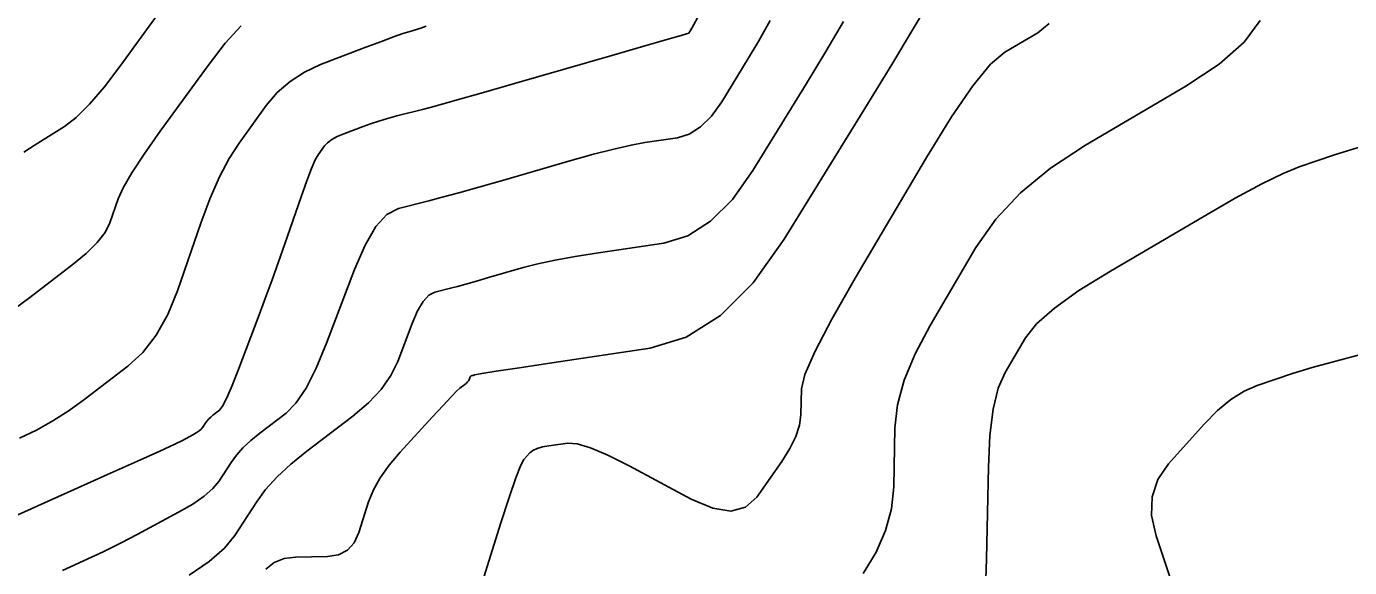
# Model space of a CAD drawing. Extents: x 2082232 to 2083549, y 592624 to 593832.
# Drawn here: x 2082779.32 to 2082828.72, y 593562.97 to 593583.17 of the extents above; entities that cross this region are included whole.
import ezdxf

# ---------------------------------------------------------------- set-up
doc = ezdxf.new("R2010")
doc.units = 0
doc.layers.add('DT_X_Contour_Major', color=7, linetype='Continuous')
doc.layers.add('DT_X_Contour_Minor', color=7, linetype='Continuous')

msp = doc.modelspace()

# ---------------------------------------------------------------- linework, layer by layer
at = {"layer": 'DT_X_Contour_Major'}
for points in [[(2082780.667, 593562.856), (2082781.454, 593563.215), (2082782.182, 593563.559), (2082782.85, 593563.89), (2082783.458, 593564.207), (2082785.001, 593565.034), (2082785.529, 593565.338), (2082785.955, 593565.632), (2082786.279, 593565.914), (2082786.501, 593566.186), (2082786.959, 593566.895), (2082787.155, 593567.162), (2082787.4, 593567.433), (2082787.693, 593567.707), (2082788.035, 593567.985), (2082789.013, 593568.73), (2082789.382, 593569.103), (2082789.757, 593569.664), (2082790.139, 593570.413), (2082790.526, 593571.349), (2082791.565, 593574.098), (2082791.96, 593575.013), (2082792.365, 593575.698), (2082792.779, 593576.153), (2082793.204, 593576.376), (2082794.348, 593576.666), (2082794.842, 593576.795), (2082795.464, 593576.965), (2082796.215, 593577.176), (2082797.095, 593577.428), (2082799.612, 593578.155), (2082800.495, 593578.402), (2082801.255, 593578.598), (2082801.894, 593578.743), (2082802.41, 593578.836), (2082803.623, 593579.017), (2082804.068, 593579.152), (2082804.492, 593579.421), (2082804.896, 593579.825), (2082805.278, 593580.364), (2082806.271, 593581.978), (2082806.663, 593582.635), (2082807.094, 593583.392)], [(2082815.131, 593562.156), (2082815.167, 593563.297), (2082815.236, 593566.716), (2082815.294, 593567.899), (2082815.417, 593568.882), (2082815.605, 593569.666), (2082815.859, 593570.252), (2082816.622, 593571.546), (2082817.034, 593572.067), (2082817.7, 593572.655), (2082818.619, 593573.313), (2082819.791, 593574.04), (2082823.253, 593576.07), (2082824.451, 593576.757), (2082825.449, 593577.296), (2082826.245, 593577.686), (2082826.841, 593577.928), (2082828.162, 593578.375), (2082828.682, 593578.543), (2082829.254, 593578.714)]]:
    msp.add_lwpolyline(points, dxfattribs=at)
at = {"layer": 'DT_X_Contour_Minor'}
for points in [[(2082779.215, 593578.477), (2082779.642, 593578.751), (2082780.739, 593579.441), (2082781.179, 593579.779), (2082781.677, 593580.273), (2082782.233, 593580.925), (2082782.847, 593581.733), (2082784.561, 593584.099)], [(2082778.999, 593564.939), (2082782.345, 593566.436), (2082783.461, 593566.936), (2082784.299, 593567.316), (2082784.86, 593567.575), (2082785.143, 593567.712), (2082785.527, 593567.918), (2082785.659, 593567.994), (2082785.765, 593568.067), (2082785.845, 593568.138), (2082785.901, 593568.205), (2082786.015, 593568.382), (2082786.064, 593568.449), (2082786.125, 593568.516), (2082786.198, 593568.584), (2082786.283, 593568.654), (2082786.527, 593568.839), (2082786.64, 593568.989), (2082786.798, 593569.3), (2082787.002, 593569.772), (2082787.249, 593570.406), (2082787.969, 593572.309), (2082788.234, 593573.016), (2082788.488, 593573.71), (2082788.732, 593574.39), (2082788.965, 593575.057), (2082789.574, 593576.817), (2082789.784, 593577.41), (2082789.96, 593577.869), (2082790.102, 593578.194), (2082790.208, 593578.384), (2082790.446, 593578.712), (2082790.558, 593578.833), (2082790.716, 593578.949), (2082790.918, 593579.06), (2082791.167, 593579.166), (2082791.889, 593579.442), (2082792.17, 593579.544), (2082792.474, 593579.643), (2082792.799, 593579.738), (2082793.146, 593579.831), (2082794.101, 593580.072), (2082794.584, 593580.2), (2082795.318, 593580.404), (2082796.303, 593580.684), (2082797.54, 593581.04), (2082801.171, 593582.088), (2082802.366, 593582.434), (2082803.23, 593582.684), (2082803.761, 593582.839), (2082803.96, 593582.898), (2082804.049, 593582.929), (2082804.164, 593583.11), (2082804.445, 593583.629)], [(2082788.252, 593562.912), (2082788.572, 593563.152), (2082788.944, 593563.3), (2082789.367, 593563.356), (2082790.564, 593563.384), (2082790.973, 593563.447), (2082791.305, 593563.615), (2082791.558, 593563.89), (2082791.733, 593564.27), (2082792.096, 593565.424), (2082792.271, 593565.864), (2082792.525, 593566.319), (2082792.858, 593566.788), (2082793.269, 593567.273), (2082794.471, 593568.584), (2082794.873, 593569.02), (2082795.18, 593569.347), (2082795.391, 593569.563), (2082795.506, 593569.669), (2082795.685, 593569.806), (2082795.745, 593569.854), (2082795.791, 593569.898), (2082795.824, 593569.937), (2082795.843, 593569.972), (2082795.875, 593570.057), (2082795.887, 593570.085), (2082795.9, 593570.106), (2082795.913, 593570.12), (2082795.926, 593570.127), (2082795.961, 593570.136), (2082795.977, 593570.14), (2082795.996, 593570.145), (2082796.019, 593570.152), (2082796.046, 593570.16), (2082796.124, 593570.182), (2082796.322, 593570.215), (2082796.857, 593570.297), (2082797.728, 593570.429), (2082798.937, 593570.609), (2082802.609, 593571.156), (2082803.955, 593571.565), (2082805.238, 593572.38), (2082806.458, 593573.602), (2082807.616, 593575.231), (2082810.621, 593580.116), (2082811.628, 593581.76), (2082812.396, 593583.027), (2082812.925, 593583.917)], [(2082778.872, 593572.625), (2082779.438, 593573.053), (2082781.016, 593574.256), (2082781.549, 593574.693), (2082781.962, 593575.102), (2082782.257, 593575.482), (2082782.434, 593575.835), (2082782.745, 593576.737), (2082782.931, 593577.148), (2082783.255, 593577.706), (2082783.717, 593578.41), (2082784.317, 593579.26), (2082786.101, 593581.722), (2082786.744, 593582.552), (2082787.334, 593583.194)], [(2082779.062, 593567.797), (2082779.687, 593568.1), (2082780.304, 593568.446), (2082780.913, 593568.836), (2082781.514, 593569.269), (2082783.105, 593570.482), (2082783.669, 593571), (2082784.166, 593571.643), (2082784.597, 593572.412), (2082784.961, 593573.307), (2082785.843, 593575.86), (2082786.18, 593576.764), (2082786.529, 593577.558), (2082786.89, 593578.244), (2082787.263, 593578.822), (2082788.274, 593580.217), (2082788.685, 593580.705), (2082789.16, 593581.124), (2082789.699, 593581.472), (2082790.302, 593581.749), (2082791.994, 593582.397), (2082792.57, 593582.616), (2082793.029, 593582.786), (2082793.37, 593582.907), (2082793.595, 593582.98), (2082794.038, 593583.109), (2082794.238, 593583.187)], [(2082785.399, 593562.682), (2082786.145, 593563.196), (2082786.712, 593563.691), (2082787.102, 593564.166), (2082787.903, 593565.408), (2082788.246, 593565.876), (2082788.675, 593566.35), (2082789.188, 593566.83), (2082789.787, 593567.316), (2082791.499, 593568.62), (2082792.085, 593569.114), (2082792.562, 593569.619), (2082792.928, 593570.134), (2082793.184, 593570.661), (2082793.72, 593572.077), (2082793.924, 593572.549), (2082794.132, 593572.902), (2082794.346, 593573.136), (2082794.565, 593573.252), (2082795.155, 593573.401), (2082795.409, 593573.468), (2082795.73, 593573.555), (2082796.117, 593573.664), (2082796.571, 593573.794), (2082797.868, 593574.169), (2082798.408, 593574.309), (2082799.056, 593574.448), (2082799.811, 593574.586), (2082800.673, 593574.723), (2082803.116, 593575.087), (2082804.011, 593575.359), (2082804.865, 593575.901), (2082805.677, 593576.714), (2082806.447, 593577.797), (2082808.446, 593581.047), (2082809.165, 593582.235), (2082809.823, 593583.359)], [(2082796.095, 593561.652), (2082797.024, 593564.605), (2082797.339, 593565.586), (2082797.589, 593566.313), (2082797.773, 593566.787), (2082797.891, 593567.007), (2082798.12, 593567.257), (2082798.228, 593567.343), (2082798.382, 593567.415), (2082798.581, 593567.473), (2082798.826, 593567.517), (2082799.539, 593567.614), (2082799.882, 593567.589), (2082800.376, 593567.438), (2082801.021, 593567.161), (2082801.817, 593566.76), (2082804.141, 593565.523), (2082804.947, 593565.18), (2082805.623, 593565.078), (2082806.169, 593565.217), (2082806.584, 593565.596), (2082807.519, 593566.93), (2082807.826, 593567.413), (2082808.048, 593567.864), (2082808.184, 593568.281), (2082808.234, 593568.666), (2082808.254, 593569.647), (2082808.385, 593570.181), (2082808.764, 593571.046), (2082809.39, 593572.242), (2082810.264, 593573.77), (2082812.924, 593578.286), (2082813.855, 593579.802), (2082814.653, 593580.962), (2082815.317, 593581.767), (2082815.848, 593582.217), (2082817.085, 593582.942), (2082817.507, 593583.282)], [(2082810.559, 593562.749), (2082811.046, 593563.544), (2082811.399, 593564.348), (2082811.617, 593565.161), (2082811.701, 593565.981), (2082811.745, 593568.182), (2082811.839, 593569.04), (2082812.09, 593569.964), (2082812.498, 593570.954), (2082813.061, 593572.011), (2082814.773, 593574.916), (2082815.51, 593575.972), (2082816.438, 593576.962), (2082817.557, 593577.886), (2082818.867, 593578.743), (2082822.614, 593580.939), (2082823.858, 593581.762), (2082824.782, 593582.583), (2082825.385, 593583.402)], [(2082822.199, 593562.065), (2082821.496, 593564.157), (2082821.327, 593564.913), (2082821.35, 593565.612), (2082821.562, 593566.254), (2082821.965, 593566.839), (2082823.294, 593568.322), (2082823.792, 593568.829), (2082824.289, 593569.239), (2082824.784, 593569.552), (2082825.278, 593569.768), (2082826.594, 593570.213), (2082827.325, 593570.435), (2082828.533, 593570.765), (2082830.218, 593571.205)]]:
    msp.add_lwpolyline(points, dxfattribs=at)

doc.saveas('drawing.dxf')
